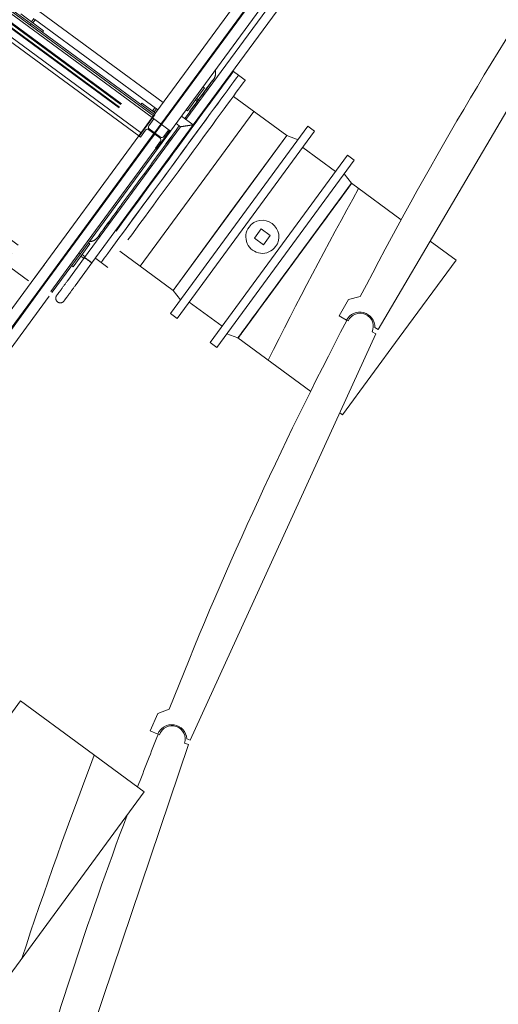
# Model space of a CAD drawing. Header units: metres. Extents: x 135583 to 135939, y 457896 to 458258.
# Tile 534 of 599: x 135709.5 to 135712.03, y 458150.16 to 458155.37. Entities that reach past the tile are written whole.
import ezdxf

# ---------------------------------------------------------------- set-up
doc = ezdxf.new("R2010")
doc.units = ezdxf.units.M
doc.linetypes.add('Hidden', pattern=[4, 2, -2])
doc.layers.add('NIEUWE INSTALLATIE', color=250, linetype='Continuous', lineweight=0)

msp = doc.modelspace()

# ---------------------------------------------------------------- linework, layer by layer
at = {"layer": 'NIEUWE INSTALLATIE'}
for p, q in [((135710.1972, 458154.8547), (135711.8191, 458157.0623)), ((135710.1972, 458154.8547), (135711.8191, 458157.0623)), ((135711.9158, 458156.9913), (135710.2939, 458154.7837)), ((135711.9158, 458156.9913), (135710.2939, 458154.7837)), ((135708.4468, 458156.1407), (135710.1972, 458154.8547)), ((135710.1261, 458154.758), (135708.3757, 458156.044)), ((135711.1156, 458155.8514), (135710.3758, 458154.8445)), ((135710.4152, 458154.8166), (135711.1831, 458155.8617)), ((135711.3943, 458153.7327), (135712.5943, 458155.7719)), ((135709.5507, 458155.3446), (135709.3492, 458155.4926)), ((135709.354, 458155.4991), (135709.5554, 458155.351)), ((135709.5009, 458155.4035), (135709.6218, 458155.3147)), ((135709.5573, 458155.3621), (135709.5695, 458155.3786)), ((135709.5776, 458155.3727), (135709.5654, 458155.3561)), ((135709.5732, 458155.3752), (135710.2268, 458154.8951)), ((135710.2554, 458154.934), (135709.6018, 458155.4142)), ((135709.5507, 458155.3446), (135709.5554, 458155.351)), ((135709.5554, 458155.351), (135709.5507, 458155.3446)), ((135709.5507, 458155.3446), (135710.2043, 458154.8644)), ((135710.209, 458154.8709), (135709.5554, 458155.351)), ((135709.5654, 458155.3561), (135709.5573, 458155.3621)), ((135709.6218, 458155.3147), (135709.6159, 458155.3066)), ((135710.6551, 458155.0793), (135710.6277, 458155.0994)), ((135710.6906, 458155.0532), (135710.6551, 458155.0793)), ((135710.3847, 458154.8904), (135710.4736, 458155.0113)), ((135710.4736, 458155.0113), (135710.4655, 458155.0172)), ((135710.5259, 458155.0455), (135710.5152, 458155.0493)), ((135710.521, 458155.0553), (135710.5204, 458155.0545)), ((135710.4321, 458154.9549), (135710.4262, 458154.9469)), ((135710.4486, 458154.9428), (135710.4321, 458154.9549)), ((135710.9101, 458154.7592), (135710.6273, 458154.967)), ((135710.1371, 458154.9237), (135710.143, 458154.9318)), ((135710.143, 458154.9318), (135710.2149, 458154.8789)), ((135710.1994, 458154.8903), (135710.2116, 458154.9069)), ((135710.4262, 458154.9469), (135710.4427, 458154.9347)), ((135710.1972, 458154.8547), (135710.1261, 458154.758)), ((135710.1996, 458154.853), (135710.1285, 458154.7563)), ((135710.2939, 458154.7837), (135710.1972, 458154.8547)), ((135710.2939, 458154.7837), (135710.1972, 458154.8547)), ((135710.2075, 458154.8844), (135710.1994, 458154.8903)), ((135710.206, 458154.8482), (135710.1996, 458154.853)), ((135710.2196, 458154.9009), (135710.2075, 458154.8844)), ((135710.4152, 458154.8166), (135710.3521, 458154.8629)), ((135710.3767, 458154.8964), (135710.3847, 458154.8904)), ((135710.3477, 458154.8062), (135709.8392, 458154.114)), ((135709.8781, 458154.0854), (135710.4152, 458154.8166)), ((135710.1791, 458154.8116), (135710.206, 458154.8482)), ((135710.3235, 458154.824), (135710.3477, 458154.8062)), ((135709.815, 458154.1318), (135710.2939, 458154.7837)), ((135710.1285, 458154.7563), (135710.135, 458154.7515)), ((135710.135, 458154.7515), (135710.1619, 458154.7882)), ((135710.1787, 458154.7907), (135710.2383, 458154.7469)), ((135710.2413, 458154.751), (135710.1817, 458154.7948)), ((135710.2204, 458154.6888), (135710.2915, 458154.7855)), ((135710.285, 458154.7902), (135710.2581, 458154.7535)), ((135710.2703, 458154.7159), (135710.2967, 458154.7518)), ((135710.2915, 458154.7855), (135710.285, 458154.7902)), ((135710.9101, 458154.7592), (135710.6093, 458154.3498)), ((135710.2409, 458154.7302), (135710.214, 458154.6935)), ((135710.214, 458154.6935), (135710.2204, 458154.6888)), ((135711.1688, 458154.5691), (135710.9947, 458154.697)), ((135710.2164, 458154.6917), (135709.8085, 458154.1366)), ((135711.5164, 458154.3137), (135711.2534, 458154.5069)), ((135710.6093, 458154.3498), (135710.3086, 458153.9404)), ((135709.9137, 458154.2305), (135709.9198, 458154.2224)), ((135710.7746, 458154.2656), (135710.7391, 458154.2173)), ((135710.8229, 458154.2301), (135710.7746, 458154.2656)), ((135710.7874, 458154.1817), (135710.8229, 458154.2301)), ((135709.8674, 458154.1863), (135709.7786, 458154.0654)), ((135709.8594, 458154.1923), (135709.8674, 458154.1863)), ((135710.7391, 458154.2173), (135710.7874, 458154.1817)), ((135711.807, 458154.1002), (135711.6699, 458154.201)), ((135709.6605, 458153.9351), (135709.8085, 458154.1365)), ((135709.815, 458154.1318), (135709.667, 458153.9303)), ((135709.815, 458154.1318), (135709.8085, 458154.1366)), ((135709.8085, 458154.1365), (135709.815, 458154.1318)), ((135709.8201, 458154.1219), (135709.826, 458154.1299)), ((135709.8366, 458154.1097), (135709.8201, 458154.1219)), ((135709.826, 458154.1299), (135709.8425, 458154.1178)), ((135710.0257, 458154.1482), (135710.3086, 458153.9404)), ((135710.9527, 458154.0976), (135710.9997, 458154.1616)), ((135709.7503, 458153.9932), (135709.8392, 458154.114)), ((135709.7786, 458154.0654), (135709.7706, 458154.0714)), ((135709.8781, 458154.0855), (135709.7893, 458153.9646)), ((135709.8398, 458154.1135), (135709.8392, 458154.114)), ((135709.8488, 458154.1069), (135709.8449, 458154.1098)), ((135709.8781, 458154.0854), (135709.8536, 458154.1034)), ((135709.8995, 458154.1082), (135709.9269, 458154.088)), ((135709.9269, 458154.088), (135709.9624, 458154.062)), ((135711.807, 458154.1002), (135711.5062, 458153.6909)), ((135709.3338, 458153.6796), (135709.5554, 458153.9813)), ((135709.3338, 458153.6796), (135709.5554, 458153.9813)), ((135709.7503, 458153.9932), (135709.7497, 458153.9923)), ((135709.667, 458153.9303), (135709.6605, 458153.9351)), ((135709.6521, 458153.9102), (135709.4306, 458153.6086)), ((135709.6521, 458153.9102), (135709.4306, 458153.6086)), ((135710.3932, 458153.8782), (135710.5673, 458153.7504)), ((135711.2382, 458153.8913), (135711.1875, 458153.8051)), ((135711.2998, 458153.9073), (135711.2382, 458153.8913)), ((135711.1875, 458153.8051), (135711.2263, 458153.7823)), ((135711.2351, 458153.7784), (135711.2283, 458153.7815)), ((135710.399, 458151.5591), (135711.3829, 458153.7108)), ((135711.3829, 458153.7108), (135711.3624, 458153.7202)), ((135711.3771, 458153.7429), (135711.3943, 458153.7327)), ((135710.6519, 458153.6882), (135711.0371, 458153.4052)), ((135711.5062, 458153.6909), (135711.2054, 458153.2815)), ((135711.1913, 458153.2918), (135711.2054, 458153.2815)), ((135709.4996, 458151.7684), (135708.7004, 458150.6806)), ((135709.4996, 458151.7684), (135709.8272, 458151.5277)), ((135710.287, 458151.723), (135710.2274, 458151.7008)), ((135710.2274, 458151.7008), (135710.1858, 458151.6098)), ((135710.1858, 458151.6098), (135710.2267, 458151.5911)), ((135710.2359, 458151.5881), (135710.2288, 458151.5905)), ((135710.3808, 458151.5674), (135710.399, 458151.5591)), ((135709.6324, 458149.2946), (135710.3899, 458151.5361)), ((135709.8272, 458151.5277), (135710.1548, 458151.287)), ((135710.3899, 458151.5361), (135710.3686, 458151.5433)), ((135709.3556, 458150.1992), (135710.1548, 458151.287))]:
    msp.add_line(p, q, dxfattribs=at)
at = {"layer": 'NIEUWE INSTALLATIE', "linetype": 'Hidden'}
for p, q in [((135710.2435, 458154.8207), (135711.8654, 458157.0283)), ((135710.2435, 458154.8207), (135711.8654, 458157.0283)), ((135710.2475, 458154.8177), (135711.8694, 458157.0253)), ((135710.2475, 458154.8177), (135711.8694, 458157.0253)), ((135708.4192, 458156.1082), (135710.1744, 458154.8187)), ((135708.4192, 458156.1082), (135710.1744, 458154.8187)), ((135708.4222, 458156.1123), (135710.1774, 458154.8227)), ((135708.4222, 458156.1123), (135710.1774, 458154.8227)), ((135710.1404, 458154.7724), (135708.3852, 458156.0619)), ((135710.1404, 458154.7724), (135708.3852, 458156.0619)), ((135708.4098, 458156.0903), (135710.1602, 458154.8044)), ((135708.4127, 458156.0944), (135710.1631, 458154.8084)), ((135707.8761, 458155.3639), (135709.6265, 458154.078)), ((135707.8761, 458155.3639), (135709.6265, 458154.078)), ((135707.8391, 458155.3136), (135709.5895, 458154.0276)), ((135707.8391, 458155.3136), (135709.5895, 458154.0276)), ((135707.8421, 458155.3176), (135709.5924, 458154.0316)), ((135707.8421, 458155.3176), (135709.5924, 458154.0316)), ((135710.1336, 458154.069), (135710.7351, 458154.8877)), ((135710.1336, 458154.069), (135710.7351, 458154.8877)), ((135710.1996, 458154.853), (135710.2114, 458154.8691)), ((135710.1996, 458154.853), (135710.2114, 458154.8691)), ((135710.2114, 458154.8691), (135710.2091, 458154.8708)), ((135710.2114, 458154.8691), (135710.2091, 458154.8708)), ((135710.2095, 458154.7744), (135710.2435, 458154.8207)), ((135710.2095, 458154.7744), (135710.2435, 458154.8207)), ((135710.2135, 458154.7714), (135710.2475, 458154.8177)), ((135710.2135, 458154.7714), (135710.2475, 458154.8177)), ((135709.5555, 458153.9813), (135710.1261, 458154.758)), ((135709.5555, 458153.9813), (135710.1261, 458154.758)), ((135709.5555, 458153.9813), (135710.1261, 458154.758)), ((135709.5555, 458153.9813), (135710.1261, 458154.758)), ((135710.1725, 458154.724), (135710.2065, 458154.7703)), ((135710.1725, 458154.724), (135710.2065, 458154.7703)), ((135710.1765, 458154.721), (135710.2105, 458154.7674)), ((135710.1765, 458154.721), (135710.2105, 458154.7674)), ((135710.2065, 458154.7704), (135710.2094, 458154.7743)), ((135710.2065, 458154.7704), (135710.2094, 458154.7743)), ((135710.2065, 458154.7704), (135710.2094, 458154.7743)), ((135710.2065, 458154.7704), (135710.2094, 458154.7743)), ((135710.2106, 458154.7674), (135710.2135, 458154.7714)), ((135710.2106, 458154.7674), (135710.2135, 458154.7714)), ((135710.2106, 458154.7674), (135710.2135, 458154.7714)), ((135710.2106, 458154.7674), (135710.2135, 458154.7714)), ((135709.6018, 458153.9472), (135710.1724, 458154.7239)), ((135709.6018, 458153.9472), (135710.1724, 458154.7239)), ((135709.6018, 458153.9472), (135710.1724, 458154.7239)), ((135709.6018, 458153.9472), (135710.1724, 458154.7239)), ((135709.6058, 458153.9443), (135710.1765, 458154.721)), ((135709.6058, 458153.9443), (135710.1765, 458154.721)), ((135709.6058, 458153.9443), (135710.1765, 458154.721)), ((135709.6058, 458153.9443), (135710.1765, 458154.721)), ((135710.2228, 458154.687), (135710.2205, 458154.6887)), ((135710.2228, 458154.687), (135710.2205, 458154.6887)), ((135709.5425, 458153.9907), (135708.6802, 458154.6242)), ((135709.6265, 458154.078), (135709.5554, 458153.9813)), ((135709.6265, 458154.078), (135709.5554, 458153.9813)), ((135707.7937, 458151.6104), (135709.5425, 458153.9907)), ((135709.3802, 458153.6456), (135709.6018, 458153.9472)), ((135709.3802, 458153.6456), (135709.6018, 458153.9472)), ((135709.3842, 458153.6426), (135709.6058, 458153.9442)), ((135709.3842, 458153.6426), (135709.6058, 458153.9442)), ((135709.6659, 458153.9289), (135709.6669, 458153.9303)), ((135709.6659, 458153.9289), (135709.6669, 458153.9303))]:
    msp.add_line(p, q, dxfattribs=at)
at = {"layer": 'NIEUWE INSTALLATIE', "extrusion": (0, 0, -1)}
for p, q in [((135711.0226, 458154.8093), (135710.2944, 458153.8181)), ((135711.0581, 458154.7833), (135711.0226, 458154.8093)), ((135710.9101, 458154.7592), (135710.3086, 458153.9404)), ((135711.0581, 458154.7833), (135710.3298, 458153.792)), ((135710.9699, 458154.7376), (135710.9101, 458154.7592)), ((135710.5039, 458153.6641), (135711.2322, 458154.6554)), ((135711.2676, 458154.6293), (135711.2322, 458154.6554)), ((135710.5394, 458153.6381), (135711.2676, 458154.6293)), ((135711.2534, 458154.507), (135711.2149, 458154.5576)), ((135711.2387, 458154.4869), (135711.2497, 458154.5019)), ((135711.2497, 458154.5019), (135711.2534, 458154.507)), ((135711.1653, 458154.3871), (135711.196, 458154.4288)), ((135711.0456, 458154.2241), (135711.1294, 458154.3382)), ((135710.9056, 458154.0335), (135711.0456, 458154.2241)), ((135710.8597, 458153.9711), (135710.9056, 458154.0335)), ((135710.3086, 458153.9404), (135710.3471, 458153.8898)), ((135710.2944, 458153.8181), (135710.3298, 458153.792)), ((135710.5921, 458153.7098), (135710.6519, 458153.6882)), ((135710.6556, 458153.6932), (135710.6666, 458153.7082)), ((135710.6666, 458153.7082), (135710.6847, 458153.7328)), ((135710.5039, 458153.6641), (135710.5394, 458153.6381)), ((135710.6519, 458153.6882), (135710.6556, 458153.6932))]:
    msp.add_line(p, q, dxfattribs=at)
at = {"layer": 'NIEUWE INSTALLATIE', "flags": 128}
for points in [[(135710.5308, 458155.1077), (135710.5315, 458155.1055), (135710.532, 458155.1033), (135710.5325, 458155.1011), (135710.5328, 458155.0989), (135710.5331, 458155.0967), (135710.5333, 458155.0945), (135710.5334, 458155.0922), (135710.5334, 458155.09), (135710.5334, 458155.0878), (135710.5332, 458155.0855), (135710.533, 458155.0833), (135710.5326, 458155.0811), (135710.5322, 458155.0789), (135710.5317, 458155.0767), (135710.5311, 458155.0745), (135710.5304, 458155.0724), (135710.5296, 458155.0703), (135710.5288, 458155.0682), (135710.5278, 458155.0662), (135710.5268, 458155.0642), (135710.5257, 458155.0622), (135710.5245, 458155.0603), (135710.5233, 458155.0585), (135710.5219, 458155.0566), (135710.5206, 458155.0549), (135710.5191, 458155.0532), (135710.5176, 458155.0516), (135710.516, 458155.05), (135710.5152, 458155.0493)], [(135710.4419, 458154.9476), (135710.45, 458154.9587), (135710.4577, 458154.9692), (135710.4651, 458154.9792), (135710.4721, 458154.9887), (135710.4786, 458154.9976), (135710.4847, 458155.006), (135710.4904, 458155.0137), (135710.4957, 458155.0209), (135710.5005, 458155.0274), (135710.5048, 458155.0333), (135710.5087, 458155.0386), (135710.5121, 458155.0432), (135710.5151, 458155.0472), (135710.5175, 458155.0506), (135710.5195, 458155.0533), (135710.5204, 458155.0545)], [(135710.521, 458155.0553), (135710.522, 458155.0567), (135710.5225, 458155.0574), (135710.5226, 458155.0575)], [(135710.5226, 458155.0575), (135710.5223, 458155.0571), (135710.5216, 458155.0561)], [(135710.3695, 458154.8491), (135710.3757, 458154.8576), (135710.3861, 458154.8717), (135710.3961, 458154.8854), (135710.4059, 458154.8987), (135710.4154, 458154.9116), (135710.4246, 458154.9241), (135710.4334, 458154.9361), (135710.4378, 458154.9421)], [(135709.9097, 458154.2232), (135709.9103, 458154.2241), (135709.912, 458154.2264), (135709.9142, 458154.2294), (135709.9169, 458154.2331), (135709.9201, 458154.2374), (135709.9237, 458154.2423), (135709.9278, 458154.2479), (135709.9323, 458154.2541), (135709.9374, 458154.2609), (135709.9428, 458154.2683), (135709.9487, 458154.2764), (135709.955, 458154.285), (135709.9618, 458154.2941), (135709.9689, 458154.3038), (135709.9764, 458154.3141), (135709.9843, 458154.3249), (135709.9926, 458154.3362), (135710.0013, 458154.3479), (135710.0103, 458154.3601), (135710.0196, 458154.3728), (135710.0292, 458154.3859), (135710.0391, 458154.3994), (135710.0493, 458154.4133), (135710.0598, 458154.4276), (135710.0705, 458154.4422), (135710.0815, 458154.4571), (135710.0926, 458154.4723), (135710.104, 458154.4877), (135710.1155, 458154.5034), (135710.1272, 458154.5194), (135710.1391, 458154.5355), (135710.151, 458154.5518), (135710.1631, 458154.5682), (135710.1753, 458154.5847), (135710.1875, 458154.6014), (135710.1997, 458154.618), (135710.212, 458154.6348), (135710.2243, 458154.6515), (135710.2366, 458154.6682), (135710.2488, 458154.6849), (135710.261, 458154.7014), (135710.2731, 458154.7179), (135710.2851, 458154.7343), (135710.297, 458154.7505), (135710.3088, 458154.7665), (135710.3205, 458154.7824), (135710.3319, 458154.798), (135710.3411, 458154.8104)], [(135709.9081, 458154.2211), (135709.9067, 458154.2193), (135709.9053, 458154.2176), (135709.9038, 458154.2159), (135709.9022, 458154.2143), (135709.9006, 458154.2128), (135709.8989, 458154.2113), (135709.8972, 458154.2099), (135709.8954, 458154.2085), (135709.8935, 458154.2073), (135709.8916, 458154.2061), (135709.8896, 458154.205), (135709.8877, 458154.204), (135709.8856, 458154.203), (135709.8836, 458154.2021), (135709.8814, 458154.2014), (135709.8793, 458154.2007), (135709.8772, 458154.2), (135709.875, 458154.1995), (135709.8728, 458154.1991), (135709.8706, 458154.1987), (135709.8683, 458154.1985), (135709.8661, 458154.1983), (135709.8639, 458154.1982)], [(135709.9097, 458154.2232), (135709.9087, 458154.2219), (135709.9082, 458154.2212), (135709.9081, 458154.2211)], [(135709.9081, 458154.2211), (135709.9083, 458154.2214), (135709.9091, 458154.2224)], [(135709.6911, 458153.9126), (135709.6912, 458153.9126), (135709.6913, 458153.9128), (135709.6916, 458153.9132), (135709.6919, 458153.9136), (135709.6923, 458153.9142), (135709.6928, 458153.9149), (135709.6934, 458153.9157), (135709.6941, 458153.9167), (135709.6949, 458153.9177), (135709.6958, 458153.9189), (135709.6968, 458153.9203), (135709.6978, 458153.9217), (135709.699, 458153.9232), (135709.7002, 458153.9249), (135709.7015, 458153.9267), (135709.7029, 458153.9285), (135709.7043, 458153.9305), (135709.7058, 458153.9326), (135709.7074, 458153.9348), (135709.7091, 458153.937), (135709.7108, 458153.9394), (135709.7126, 458153.9418), (135709.7145, 458153.9443), (135709.7164, 458153.9469), (135709.7184, 458153.9496), (135709.7204, 458153.9524), (135709.7224, 458153.9552), (135709.7246, 458153.9581), (135709.7267, 458153.961), (135709.7289, 458153.964), (135709.7311, 458153.967), (135709.7334, 458153.9701), (135709.7357, 458153.9732), (135709.738, 458153.9763), (135709.7403, 458153.9795), (135709.7426, 458153.9827), (135709.745, 458153.9859), (135709.7473, 458153.9891), (135709.7497, 458153.9923), (135709.7503, 458153.9932)], [(135709.7893, 458153.9646), (135709.7869, 458153.9613), (135709.7845, 458153.9581), (135709.7822, 458153.9549), (135709.7798, 458153.9517), (135709.7775, 458153.9486), (135709.7752, 458153.9454), (135709.7729, 458153.9423), (135709.7706, 458153.9392), (135709.7684, 458153.9362), (135709.7662, 458153.9332), (135709.7641, 458153.9302), (135709.7619, 458153.9274), (135709.7599, 458153.9245), (135709.7578, 458153.9218), (135709.7558, 458153.9191), (135709.7539, 458153.9164), (135709.752, 458153.9139), (135709.7502, 458153.9114), (135709.7485, 458153.909), (135709.7468, 458153.9068), (135709.7452, 458153.9046), (135709.7436, 458153.9025), (135709.7422, 458153.9005), (135709.7408, 458153.8986), (135709.7395, 458153.8968), (135709.7382, 458153.8951), (135709.7371, 458153.8935), (135709.736, 458153.892), (135709.735, 458153.8907), (135709.7341, 458153.8895), (135709.7333, 458153.8883), (135709.7326, 458153.8874), (135709.7319, 458153.8865), (135709.7314, 458153.8858), (135709.7309, 458153.8852), (135709.7306, 458153.8847), (135709.7303, 458153.8843), (135709.7301, 458153.8841), (135709.7301, 458153.884)], [(135709.6963, 458153.8788), (135709.6955, 458153.8794), (135709.6948, 458153.88), (135709.6941, 458153.8807), (135709.6934, 458153.8813), (135709.6927, 458153.882), (135709.6921, 458153.8828), (135709.6915, 458153.8835), (135709.6909, 458153.8843), (135709.6904, 458153.8851), (135709.6899, 458153.8859), (135709.6894, 458153.8868), (135709.6889, 458153.8876), (135709.6885, 458153.8885), (135709.6882, 458153.8894), (135709.6878, 458153.8903), (135709.6875, 458153.8912), (135709.6872, 458153.8921), (135709.687, 458153.8931), (135709.6868, 458153.894), (135709.6867, 458153.895), (135709.6866, 458153.8959), (135709.6865, 458153.8969), (135709.6865, 458153.8979), (135709.6865, 458153.8988), (135709.6865, 458153.8998), (135709.6866, 458153.9008), (135709.6867, 458153.9017), (135709.6869, 458153.9027), (135709.6871, 458153.9036), (135709.6873, 458153.9046), (135709.6876, 458153.9055), (135709.6879, 458153.9064), (135709.6882, 458153.9073), (135709.6886, 458153.9082), (135709.689, 458153.9091), (135709.6894, 458153.9099), (135709.6899, 458153.9108), (135709.6904, 458153.9116), (135709.691, 458153.9124), (135709.6911, 458153.9126)], [(135709.6911, 458153.9126), (135709.6906, 458153.9118), (135709.6901, 458153.911), (135709.6896, 458153.9101), (135709.6891, 458153.9093), (135709.6887, 458153.9084), (135709.6883, 458153.9075), (135709.6879, 458153.9066), (135709.6876, 458153.9057), (135709.6874, 458153.9048), (135709.6871, 458153.9039), (135709.6869, 458153.9029), (135709.6867, 458153.902), (135709.6866, 458153.901), (135709.6865, 458153.9001), (135709.6865, 458153.8991), (135709.6865, 458153.8981), (135709.6865, 458153.8972), (135709.6865, 458153.8962), (135709.6866, 458153.8952), (135709.6868, 458153.8943), (135709.687, 458153.8933), (135709.6872, 458153.8924), (135709.6874, 458153.8915), (135709.6877, 458153.8905), (135709.6881, 458153.8896), (135709.6884, 458153.8887), (135709.6888, 458153.8879), (135709.6893, 458153.887), (135709.6897, 458153.8861), (135709.6902, 458153.8853), (135709.6908, 458153.8845), (135709.6913, 458153.8837), (135709.6919, 458153.883), (135709.6925, 458153.8822), (135709.6932, 458153.8815), (135709.6939, 458153.8808), (135709.6946, 458153.8802), (135709.6953, 458153.8796), (135709.6961, 458153.879), (135709.6963, 458153.8788)], [(135709.6911, 458153.9126), (135709.6912, 458153.9126), (135709.6913, 458153.9128), (135709.6916, 458153.9132), (135709.6919, 458153.9136), (135709.6923, 458153.9142), (135709.6928, 458153.9149), (135709.6934, 458153.9157), (135709.6941, 458153.9167), (135709.6949, 458153.9177)], [(135709.6949, 458153.9177), (135709.6944, 458153.9169), (135709.6936, 458153.916), (135709.693, 458153.9151), (135709.6925, 458153.9144), (135709.692, 458153.9138), (135709.6916, 458153.9133), (135709.6914, 458153.9129), (135709.6912, 458153.9127), (135709.6911, 458153.9126)], [(135709.6949, 458153.9177), (135709.6944, 458153.9169), (135709.6936, 458153.916), (135709.693, 458153.9151), (135709.6925, 458153.9144), (135709.692, 458153.9138), (135709.6916, 458153.9133), (135709.6914, 458153.9129), (135709.6912, 458153.9127), (135709.6911, 458153.9126)], [(135709.7301, 458153.884), (135709.7295, 458153.8832), (135709.7289, 458153.8825), (135709.7282, 458153.8818), (135709.7275, 458153.8811), (135709.7268, 458153.8804), (135709.7261, 458153.8798), (135709.7254, 458153.8792), (135709.7246, 458153.8786), (135709.7238, 458153.878), (135709.723, 458153.8775), (135709.7221, 458153.8771), (135709.7213, 458153.8766), (135709.7204, 458153.8762), (135709.7195, 458153.8758), (135709.7186, 458153.8755), (135709.7177, 458153.8752), (135709.7167, 458153.8749), (135709.7158, 458153.8747), (135709.7149, 458153.8745), (135709.7139, 458153.8744), (135709.7129, 458153.8742), (135709.712, 458153.8742), (135709.711, 458153.8741), (135709.7101, 458153.8741), (135709.7091, 458153.8742), (135709.7081, 458153.8743), (135709.7072, 458153.8744), (135709.7062, 458153.8745), (135709.7053, 458153.8747), (135709.7043, 458153.875), (135709.7034, 458153.8752), (135709.7025, 458153.8755), (135709.7016, 458153.8759), (135709.7007, 458153.8763), (135709.6998, 458153.8767), (135709.699, 458153.8771), (135709.6981, 458153.8776), (135709.6973, 458153.8781), (135709.6965, 458153.8787), (135709.6963, 458153.8788)], [(135709.6963, 458153.8788), (135709.6971, 458153.8783), (135709.6979, 458153.8777), (135709.6987, 458153.8772), (135709.6996, 458153.8768), (135709.7005, 458153.8764), (135709.7013, 458153.876), (135709.7022, 458153.8756), (135709.7032, 458153.8753), (135709.7041, 458153.875), (135709.705, 458153.8748), (135709.706, 458153.8746), (135709.7069, 458153.8744), (135709.7079, 458153.8743), (135709.7088, 458153.8742), (135709.7098, 458153.8741), (135709.7108, 458153.8741), (135709.7117, 458153.8742), (135709.7127, 458153.8742), (135709.7136, 458153.8743), (135709.7146, 458153.8745), (135709.7156, 458153.8746), (135709.7165, 458153.8749), (135709.7174, 458153.8751), (135709.7183, 458153.8754), (135709.7193, 458153.8757), (135709.7201, 458153.8761), (135709.721, 458153.8765), (135709.7219, 458153.8769), (135709.7227, 458153.8774), (135709.7236, 458153.8779), (135709.7244, 458153.8784), (135709.7251, 458153.879), (135709.7259, 458153.8796), (135709.7266, 458153.8802), (135709.7274, 458153.8809), (135709.728, 458153.8816), (135709.7287, 458153.8823), (135709.7293, 458153.883), (135709.7299, 458153.8838), (135709.7301, 458153.884)], [(135709.7301, 458153.884), (135709.7301, 458153.884), (135709.7303, 458153.8842), (135709.7305, 458153.8846), (135709.7308, 458153.885), (135709.7312, 458153.8856), (135709.7318, 458153.8863), (135709.7324, 458153.8871), (135709.7331, 458153.8881), (135709.7339, 458153.8891), (135709.7341, 458153.8894)], [(135709.7338, 458153.8891), (135709.7333, 458153.8883), (135709.7326, 458153.8874), (135709.7319, 458153.8865), (135709.7314, 458153.8858), (135709.7309, 458153.8852), (135709.7306, 458153.8847), (135709.7303, 458153.8843), (135709.7301, 458153.8841), (135709.7301, 458153.884)], [(135709.7301, 458153.884), (135709.7301, 458153.884), (135709.7303, 458153.8842), (135709.7305, 458153.8846), (135709.7308, 458153.885), (135709.7312, 458153.8856), (135709.7318, 458153.8863), (135709.7324, 458153.8871), (135709.7331, 458153.8881), (135709.7339, 458153.8891)]]:
    msp.add_lwpolyline(points, dxfattribs=at)
at = {"layer": 'NIEUWE INSTALLATIE'}
for centre, radius, start, end in [((135730.2217, 458144.0859), 21.3189, 146.48241, 152.56855), ((135710.781, 458154.2237), 0.0875, 323.696, 143.696), ((135710.781, 458154.2237), 0.0875, 143.696, 323.696), ((135711.2988, 458153.7493), 0.07, 335.4271, 155.4271), ((135730.1185, 458143.8993), 21.3189, 152.38405, 158.47019), ((135710.3023, 458151.5657), 0.07, 341.3288, 161.3288), ((135730.035, 458143.703), 21.3189, 158.28569, 159.08885), ((135730.035, 458143.703), 21.3189, 159.51537, 164.37183)]:
    msp.add_arc(centre, radius, start, end, dxfattribs=at)
at = {"layer": 'NIEUWE INSTALLATIE', "linetype": 'Hidden'}
for start, end in [(150.95937, 153.44669), (150.95937, 153.44669), (158.97834, 161.7315), (158.97834, 161.7315)]:
    msp.add_arc((135731.9807, 458142.9914), 23.665, start, end, dxfattribs=at)
at = {"layer": 'NIEUWE INSTALLATIE'}
for centre, major_axis, ratio, start_param, end_param in [((135710.2636, 458154.6038), (-0.3641, -0.4956), 0.000001, 0.785398, 3.926991), ((135710.291, 458154.5837), (-0.3641, -0.4956), 0.000001, 0.785398, 3.141593), ((135710.2145, 458154.6399), (-0.3008, -0.4094), 0.000001, 2.691751, 3.839255), ((135710.3265, 458154.5576), (-0.3641, -0.4956), 0.000001, 0.785398, 3.141593), ((135710.2145, 458154.6399), (-0.3008, -0.4094), 0.000001, 3.278924, 4.065481), ((135710.291, 458154.5837), (-0.3641, -0.4956), 0.000001, 3.926991, 6.283185), ((135710.1888, 458154.8044), (-0.00967, 0.0071), 1, 0, 1.570796), ((135710.1716, 458154.7811), (-0.00967, 0.0071), 1, 4.712389, 6.283185), ((135710.2312, 458154.7373), (-0.00967, 0.0071), 1, 3.141593, 4.712389), ((135710.2484, 458154.7606), (-0.0119, -0.0018), 1, 0.785398, 2.356195), ((135710.9527, 458154.0976), (0.3008, 0.4094), 0.000001, 5.340725, 11.296337), ((135710.9527, 458154.0976), (0.3008, 0.4094), 0.000001, 0.838988, 6.597258), ((135710.9527, 458154.0976), (0.3008, 0.4094), 0.000001, 0.891856, 6.754375), ((135710.9527, 458154.0976), (0.3008, 0.4094), 0.000001, 2.915631, 8.953539), ((135710.9527, 458154.0976), (0.3008, 0.4094), 0.000001, 3.769911, 9.418099), ((135710.9527, 458154.0976), (0.3008, 0.4094), 0.000001, 3.298672, 8.398396), ((135710.9527, 458154.0976), (0.3008, 0.4094), 0.000001, 3.893631, 8.32522), ((135710.9527, 458154.0976), (0.3008, 0.4094), 0.000001, 3.92699, 8.287655), ((135710.9527, 458154.0976), (0.3008, 0.4094), 0.000001, 4.059278, 8.4823), ((135710.9527, 458154.0976), (0.3008, 0.4094), 0.000001, 4.675619, 8.168139), ((135710.9527, 458154.0976), (0.3008, 0.4094), 0.000001, 4.555309, 6.283185), ((135710.9527, 458154.0976), (0.3008, 0.4094), 0.000001, 4.869471, 7.718268), ((135710.9527, 458154.0976), (0.3008, 0.4094), 0.000001, 5.085347, 7.539816), ((135710.9527, 458154.0976), (0.3008, 0.4094), 0.000001, 5.497811, 7.08368), ((135710.9527, 458154.0976), (0.3008, 0.4094), 0.000001, 0.112257, 0.628286), ((135710.9527, 458154.0976), (0.3008, 0.4094), 0.000001, 5.183639, 5.833304), ((135710.2145, 458154.6399), (-0.3008, -0.4094), 0.000001, 0.42517, 0.607146), ((135709.8586, 458154.0997), (0.0195, -0.0143), 0.000001, 3.141593, 4.094645), ((135710.9527, 458154.0976), (0.3008, 0.4094), 0.000001, 3.455752, 3.962113), ((135711.2971, 458153.7452), (0.0714, 0.0361), 1, 5.785696, 8.473804), ((135710.301, 458151.5615), (0.0673, 0.0433), 1, 5.785696, 8.473804)]:
    msp.add_ellipse(centre, major_axis=major_axis, ratio=ratio, start_param=start_param, end_param=end_param, dxfattribs=at)
at = {"layer": 'NIEUWE INSTALLATIE', "extrusion": (0, 0, -1)}
for centre, major_axis, ratio, start_param, end_param in [((135710.9527, 458154.0976), (0.3008, 0.4094), 0.000001, 3.984574, 9.424778), ((135710.9527, 458154.0976), (-0.3008, -0.4094), 0.000001, 2.199115, 3.769911), ((135710.9527, 458154.0976), (0.3008, 0.4094), 0.000001, 0, 0.842972), ((135709.8586, 458154.0998), (0.0133, -0.0202), 1, 2.577116, 2.712123), ((135709.8586, 458154.0998), (0.0195, -0.0143), 0.000001, 0, 3.926991), ((135709.8586, 458154.0998), (0.0195, -0.0143), 0.000001, 0, 5.063268), ((135709.8586, 458154.0998), (0.0195, -0.0143), 0.000001, 5.067619, 5.327869), ((135709.8586, 458154.0998), (0.0195, -0.0143), 0.000001, 5.331155, 5.497787), ((135709.8586, 458154.0998), (-0.0195, 0.0143), 0.000001, 2.490222, 2.617994)]:
    msp.add_ellipse(centre, major_axis=major_axis, ratio=ratio, start_param=start_param, end_param=end_param, dxfattribs=at)
for major_axis in [(-0.3008, -0.4094), (-0.3008, -0.4094), (0.3008, 0.4094), (-0.3008, -0.4094)]:
    msp.add_ellipse((135710.9527, 458154.0976), major_axis=major_axis, ratio=0.000001, dxfattribs=at)
at = {"layer": 'NIEUWE INSTALLATIE'}
msp.add_ellipse((135709.8586, 458154.0997), major_axis=(0.0195, -0.0143), ratio=0.000001, dxfattribs=at)
msp.add_open_spline([(135710.3477, 458154.8062), (135710.3477, 458154.8062), (135710.3483, 458154.8063), (135710.3502, 458154.8066), (135710.3522, 458154.8069), (135710.3542, 458154.8072), (135710.3561, 458154.8075), (135710.3581, 458154.8078), (135710.3603, 458154.8082), (135710.3627, 458154.8085), (135710.3646, 458154.8088), (135710.3665, 458154.8091), (135710.3686, 458154.8094), (135710.3706, 458154.8097), (135710.3727, 458154.8101), (135710.3749, 458154.8104), (135710.3771, 458154.8107), (135710.3793, 458154.8111), (135710.3815, 458154.8114), (135710.3837, 458154.8117), (135710.3859, 458154.8121), (135710.3881, 458154.8124), (135710.3902, 458154.8127), (135710.3923, 458154.813), (135710.3944, 458154.8134), (135710.3964, 458154.8137), (135710.3984, 458154.814), (135710.4003, 458154.8143), (135710.4027, 458154.8146), (135710.4049, 458154.815), (135710.4069, 458154.8153), (135710.4088, 458154.8156), (135710.4108, 458154.8159), (135710.4128, 458154.8162), (135710.4147, 458154.8165), (135710.4152, 458154.8165), (135710.4152, 458154.8166)], degree=3, knots=[-1, -1, -1, -1, -0.916667, -0.875, -0.833333, -0.791667, -0.770833, -0.75, -0.708333, -0.6875, -0.666667, -0.645833, -0.625, -0.604167, -0.583333, -0.5625, -0.541667, -0.520833, -0.5, -0.479167, -0.458333, -0.4375, -0.416667, -0.395833, -0.375, -0.354167, -0.333333, -0.3125, -0.291667, -0.25, -0.229167, -0.208333, -0.166667, -0.125, -0.083333, 0, 0, 0, 0], dxfattribs=at)
for points in [[(135709.837, 458154.1106), (135709.8376, 458154.1118), (135709.8384, 458154.113), (135709.8392, 458154.114)], [(135709.875, 458154.082), (135709.8754, 458154.0824), (135709.8758, 458154.0828), (135709.8762, 458154.0833)], [(135709.8781, 458154.0855), (135709.8773, 458154.0844), (135709.8764, 458154.0833), (135709.8754, 458154.0824)]]:
    msp.add_open_spline(points, degree=3, dxfattribs=at)

doc.saveas('drawing.dxf')
